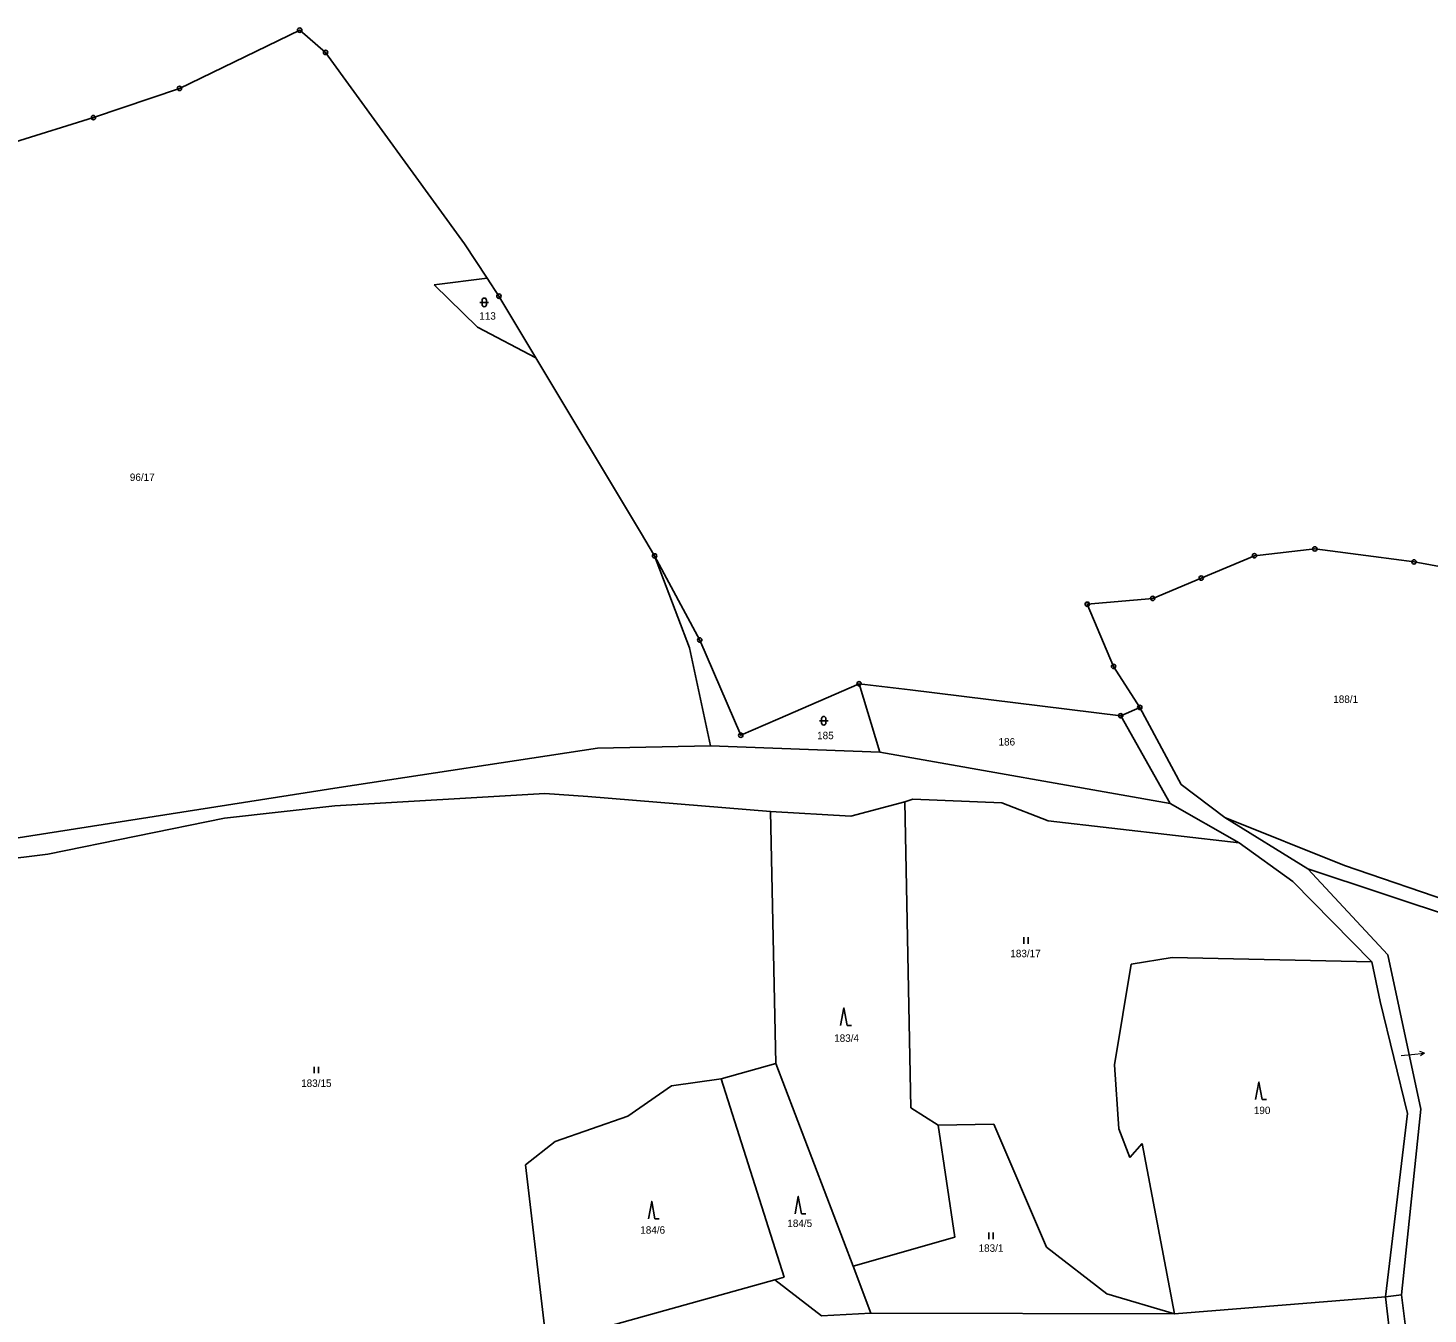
# Model space of a CAD drawing. Extents: x -765428 to -762163, y -1107632 to -1104975.
# Drawn here: x -763268.9 to -762948.5, y -1106134.4 to -1105840 of the extents above; entities that cross this region are included whole.
import ezdxf
from ezdxf.enums import TextEntityAlignment as Align

# ---------------------------------------------------------------- set-up
doc = ezdxf.new("R2010")
doc.units = 0
doc.header["$LTSCALE"] = 0.68
for name, color, linetype, lineweight in [('1', 7, 'Continuous', 25), ('3', 7, 'Continuous', 25), ('7', 7, 'Continuous', 13), ('8', 7, 'Continuous', 25)]:
    doc.layers.add(name, color=color, linetype=linetype, lineweight=lineweight)
doc.layers.add('2', color=7, linetype='Continuous')

msp = doc.modelspace()

# ---------------------------------------------------------------- linework, layer by layer
at = {"layer": '1'}
for p, q in [((-763234.22, -1105853.84), (-763206.72, -1105840.5)), ((-763206.72, -1105840.5), (-763200.79, -1105845.6)), ((-763200.79, -1105845.6), (-763169.01, -1105889.42)), ((-763253.93, -1105860.51), (-763234.22, -1105853.84)), ((-763271.96, -1105866.11), (-763253.93, -1105860.51)), ((-763169.01, -1105889.42), (-763163.82, -1105897.28)), ((-763163.82, -1105897.28), (-763175.97, -1105898.81)), ((-763163.82, -1105897.28), (-763161.1, -1105901.39)), ((-763175.97, -1105898.81), (-763166.03, -1105908.47)), ((-763161.1, -1105901.39), (-763152.63, -1105915.52)), ((-763166.03, -1105908.47), (-763152.63, -1105915.52)), ((-763152.63, -1105915.52), (-763128.72, -1105955.44)), ((-763128.72, -1105955.44), (-763125.48, -1105960.84)), ((-763125.48, -1105960.84), (-763115.14, -1105980.1)), ((-763125.48, -1105960.84), (-763117.49, -1105981.92)), ((-762988.18, -1105960.82), (-762974.36, -1105959.25)), ((-762974.36, -1105959.25), (-762960.92, -1105961.01)), ((-762960.92, -1105961.01), (-762951.64, -1105962.22)), ((-762951.64, -1105962.22), (-762934.94, -1105965.31)), ((-763026.45, -1105971.9), (-763011.46, -1105970.58)), ((-763020.43, -1105986.15), (-763026.45, -1105971.9)), ((-763115.14, -1105980.1), (-763105.75, -1106001.91)), ((-763117.49, -1105981.92), (-763112.72, -1106004.33)), ((-763014.42, -1105995.54), (-763020.43, -1105986.15)), ((-763097.28, -1105998.22), (-763078.68, -1105990.1)), ((-763078.68, -1105990.1), (-763066.97, -1105991.53)), ((-763078.68, -1105990.1), (-763073.95, -1106005.8)), ((-763066.97, -1105991.53), (-763018.79, -1105997.43)), ((-763018.79, -1105997.43), (-763014.42, -1105995.54)), ((-763014.42, -1105995.54), (-763004.97, -1106013.15)), ((-763105.75, -1106001.91), (-763097.28, -1105998.22)), ((-763007.5, -1106017.53), (-763018.79, -1105997.43)), ((-763138.54, -1106004.85), (-763197.67, -1106013.84)), ((-763112.72, -1106004.33), (-763138.54, -1106004.85)), ((-763073.95, -1106005.8), (-763112.72, -1106004.33)), ((-763073.95, -1106005.8), (-763007.5, -1106017.53)), ((-763197.67, -1106013.84), (-763281.73, -1106027.01)), ((-763150.57, -1106015.2), (-763198.65, -1106018.07)), ((-763140.74, -1106015.89), (-763150.57, -1106015.2)), ((-763098.95, -1106019.35), (-763140.74, -1106015.89)), ((-763004.97, -1106013.15), (-762994.94, -1106020.74)), ((-763198.65, -1106018.07), (-763223.89, -1106020.86)), ((-763097.7, -1106077.07), (-763098.95, -1106019.35)), ((-763098.95, -1106019.35), (-763080.55, -1106020.44)), ((-763080.55, -1106020.44), (-763068.17, -1106017.14)), ((-763068.17, -1106017.14), (-763066.37, -1106016.51)), ((-763068.17, -1106017.14), (-763066.86, -1106087.18)), ((-763066.37, -1106016.51), (-763046, -1106017.35)), ((-763046, -1106017.35), (-763035.36, -1106021.46)), ((-762991.7, -1106026.55), (-763007.5, -1106017.53)), ((-763223.89, -1106020.86), (-763264.38, -1106029.11)), ((-763035.36, -1106021.46), (-762991.7, -1106026.55)), ((-762975.94, -1106032.52), (-762994.94, -1106020.74)), ((-762994.94, -1106020.74), (-762967.58, -1106031.73)), ((-762979.36, -1106035.35), (-762991.7, -1106026.55)), ((-763264.38, -1106029.11), (-763309.31, -1106034.88)), ((-762967.58, -1106031.73), (-762927.7, -1106045.36)), ((-762961.33, -1106053.75), (-762979.36, -1106035.35)), ((-762933.2, -1106046.65), (-762975.94, -1106032.52)), ((-762957.68, -1106052.15), (-762975.94, -1106032.52)), ((-763020.2, -1106077.35), (-763016.36, -1106054.3)), ((-763016.36, -1106054.3), (-763007.01, -1106052.81)), ((-763007.01, -1106052.81), (-762961.33, -1106053.75)), ((-762961.33, -1106053.75), (-762959.4, -1106062.84)), ((-762950.1, -1106087.5), (-762957.68, -1106052.15)), ((-762959.4, -1106062.84), (-762953.18, -1106088.46)), ((-763110.24, -1106080.57), (-763097.7, -1106077.07)), ((-763097.7, -1106077.07), (-763080, -1106123.41)), ((-763019.21, -1106092.01), (-763020.2, -1106077.35)), ((-763131.63, -1106089.08), (-763121.61, -1106082.15)), ((-763110.24, -1106080.57), (-763121.61, -1106082.15)), ((-763095.79, -1106125.96), (-763110.24, -1106080.57)), ((-763131.63, -1106089.08), (-763148.24, -1106094.88)), ((-763066.86, -1106087.18), (-763060.55, -1106091.16)), ((-762953.18, -1106088.46), (-762958.16, -1106130.43)), ((-762954.53, -1106130.03), (-762950.1, -1106087.5)), ((-763047.82, -1106090.92), (-763060.55, -1106091.16)), ((-763060.55, -1106091.16), (-763056.77, -1106116.81)), ((-763035.78, -1106119.11), (-763047.82, -1106090.92)), ((-763016.72, -1106098.54), (-763019.21, -1106092.01)), ((-763148.24, -1106094.88), (-763155.05, -1106100.23)), ((-763013.85, -1106095.38), (-763016.72, -1106098.54)), ((-763006.49, -1106134.38), (-763013.85, -1106095.38)), ((-763155.05, -1106100.23), (-763150.2, -1106141.11)), ((-763056.77, -1106116.81), (-763080, -1106123.41)), ((-763021.99, -1106129.81), (-763035.78, -1106119.11)), ((-763080, -1106123.41), (-763076.02, -1106134.23)), ((-763150.2, -1106141.11), (-763097.96, -1106126.56)), ((-763097.96, -1106126.56), (-763095.79, -1106125.96)), ((-763087.29, -1106134.78), (-763097.96, -1106126.56)), ((-763021.99, -1106129.81), (-763006.49, -1106134.38)), ((-762958.16, -1106130.43), (-763006.49, -1106134.38)), ((-762958.16, -1106130.43), (-762954.53, -1106130.03)), ((-762953.22, -1106174.49), (-762958.16, -1106130.43)), ((-762954.53, -1106130.03), (-762948.82, -1106175.16)), ((-763076.02, -1106134.23), (-763087.29, -1106134.78)), ((-763076.02, -1106134.23), (-763006.49, -1106134.38))]:
    msp.add_line(p, q, dxfattribs=at)
msp.add_lwpolyline([(-763011.46, -1105970.58), (-763000.37, -1105965.92), (-762988.18, -1105960.82)], dxfattribs=at)
at = {"layer": '3'}
for p, q in [((-763165.471, -1105902.811), (-763163.469, -1105902.811)), ((-763164.971, -1105902.311), (-763164.971, -1105903.312)), ((-763163.969, -1105903.312), (-763163.969, -1105902.311)), ((-763087.761, -1105998.591), (-763085.759, -1105998.591)), ((-763087.261, -1105998.091), (-763087.261, -1105999.092)), ((-763086.259, -1105999.092), (-763086.259, -1105998.091)), ((-763040.981, -1106049.64), (-763040.981, -1106048.14)), ((-763039.98, -1106049.64), (-763039.98, -1106048.14)), ((-763081.41, -1106068.33), (-763080.414, -1106068.33)), ((-763203.421, -1106079.28), (-763203.421, -1106077.78)), ((-763202.42, -1106079.28), (-763202.42, -1106077.78)), ((-762986.41, -1106085.29), (-762985.414, -1106085.29)), ((-763091.84, -1106111.46), (-763090.844, -1106111.46)), ((-763125.4, -1106112.6), (-763124.404, -1106112.6)), ((-763049.001, -1106117.24), (-763049.001, -1106115.74)), ((-763048, -1106117.24), (-763048, -1106115.74))]:
    msp.add_line(p, q, dxfattribs=at)
for points in [[(-763081.41, -1106068.33), (-763082.16, -1106064.33), (-763082.91, -1106068.33)], [(-762986.41, -1106085.29), (-762987.16, -1106081.29), (-762987.91, -1106085.29)], [(-763125.4, -1106112.6), (-763126.15, -1106108.6), (-763126.9, -1106112.6)], [(-763091.84, -1106111.46), (-763092.59, -1106107.46), (-763093.34, -1106111.46)]]:
    msp.add_lwpolyline(points, dxfattribs=at)
for centre, start, end in [((-763164.47, -1105902.3109), 0, 180), ((-763164.47, -1105903.3109), 180, 359.98789), ((-763086.76, -1105998.0909), 0, 180), ((-763086.76, -1105999.0909), 180, 359.98789)]:
    msp.add_arc(centre, 0.5, start, end, dxfattribs=at)
at = {"layer": '7'}
msp.add_line((-762949.255, -1106074.686), (-762950.304, -1106074.293), dxfattribs=at)
msp.add_lwpolyline([(-762954.59, -1106075.25), (-762952.24, -1106075), (-762949.255, -1106074.686), (-762950.199, -1106075.289)], dxfattribs=at)
at = {"layer": '8'}
for centre, radius in [((-763206.72, -1105840.4999), 0.5), ((-763206.72, -1105840.4999), 0.0303), ((-763200.79, -1105845.5999), 0.5), ((-763200.79, -1105845.5999), 0.0303), ((-763234.22, -1105853.8399), 0.5), ((-763234.22, -1105853.8399), 0.0303), ((-763253.93, -1105860.5099), 0.5), ((-763253.93, -1105860.5099), 0.0303), ((-763161.1, -1105901.3899), 0.5), ((-763161.1, -1105901.3899), 0.0303), ((-763125.48, -1105960.8399), 0.5), ((-763125.48, -1105960.8399), 0.0303), ((-762988.18, -1105960.8199), 0.5), ((-762988.18, -1105960.8199), 0.0303), ((-762974.36, -1105959.2499), 0.5), ((-762974.36, -1105959.2499), 0.0303), ((-762951.64, -1105962.2199), 0.5), ((-762951.64, -1105962.2199), 0.0303), ((-763000.37, -1105965.9199), 0.5), ((-763000.37, -1105965.9199), 0.0303), ((-763011.46, -1105970.5799), 0.5), ((-763011.46, -1105970.5799), 0.0303), ((-763026.45, -1105971.8999), 0.5), ((-763026.45, -1105971.8999), 0.0303), ((-763115.14, -1105980.0999), 0.5), ((-763115.14, -1105980.0999), 0.0303), ((-763020.43, -1105986.1499), 0.5), ((-763020.43, -1105986.1499), 0.0303), ((-763078.68, -1105990.0999), 0.5), ((-763078.68, -1105990.0999), 0.0303), ((-763018.79, -1105997.4299), 0.5), ((-763014.42, -1105995.5399), 0.5), ((-763014.42, -1105995.5399), 0.0303), ((-763018.79, -1105997.4299), 0.0303), ((-763105.75, -1106001.9099), 0.5), ((-763105.75, -1106001.9099), 0.0303)]:
    msp.add_circle(centre, radius, dxfattribs=at)

# ---------------------------------------------------------------- texts
at = {"layer": '2'}
for s, p in [('113', (-763165.61, -1105906.765)), ('188/1', (-762970.14, -1105994.505)), ('185', (-763088.28, -1106002.805)), ('186', (-763046.76, -1106004.255)), ('183/4', (-763084.38, -1106072.085)), ('190', (-762988.32, -1106088.625)), ('184/6', (-763128.76, -1106116.005)), ('184/5', (-763095.1, -1106114.475))]:
    msp.add_text(s, height=1.7, dxfattribs=at).set_placement(p)
for s, p in [('96/17', (-763242.75, -1105943.685)), ('183/17', (-763040.58, -1106052.715)), ('183/15', (-763202.91, -1106082.405)), ('183/1', (-763048.48, -1106120.155))]:
    msp.add_text(s, height=1.7, dxfattribs=at).set_placement(p, align=Align.CENTER)

doc.saveas('drawing.dxf')
